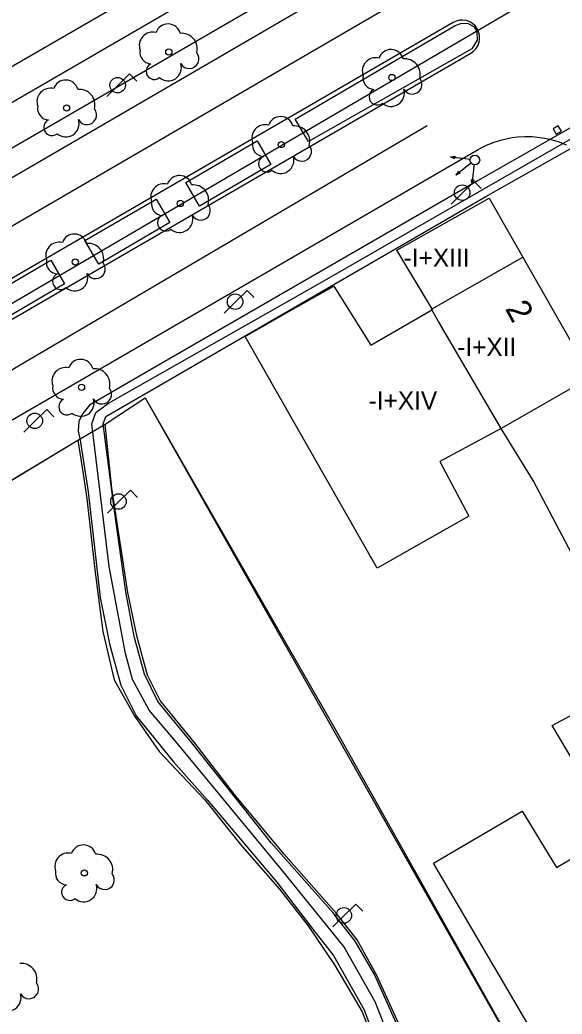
# Model space of a CAD drawing. Extents: x 282771 to 285132, y 4823109 to 4825496.
# Drawn here: x 283485.7 to 283530.2, y 4823537.7 to 4823619.4 of the extents above; entities that cross this region are included whole.
import ezdxf

# ---------------------------------------------------------------- set-up
doc = ezdxf.new("R2010")
doc.units = 0
for name, color, linetype in [('ACERA-BORDILLO', 7, 'Continuous'), ('ACERA-INTERIOR', 7, 'Continuous'), ('APARCAMIENTO', 7, 'Continuous'), ('ARBOL', 7, 'Continuous'), ('BORDILLO', 7, 'Continuous'), ('CALLE-EJE', 7, 'Continuous'), ('CARRIL-BICI-AREA', 7, 'Continuous'), ('CARRIL-BICI-EJE', 7, 'Continuous'), ('EDIFICIO', 7, 'Continuous'), ('FAROLA', 7, 'Continuous'), ('MEDIANERA', 7, 'Continuous'), ('NUM-PORTAL', 7, 'Continuous'), ('PARQUE-JARDIN-AREA', 7, 'Continuous'), ('PASO-PEATONES', 7, 'Continuous'), ('SEMAFORO', 7, 'Continuous'), ('SENAL-VIARIA', 7, 'Continuous'), ('TXT-ALTURA-EDIFICIO', 7, 'Continuous'), ('ZONA-VERDE', 7, 'Continuous')]:
    doc.layers.add(name, color=color, linetype=linetype)

msp = doc.modelspace()

# ---------------------------------------------------------------- linework, layer by layer
at = {"layer": 'ACERA-BORDILLO'}
for points in [[(283440.639, 4823580.325), (283442.766, 4823581.559), (283443.123, 4823584.197), (283443.551, 4823584.826), (283531.38, 4823635.754), (283532.587, 4823633.905), (283540.184, 4823638.45), (283540.235, 4823640.838), (283664.058, 4823712.607), (283665.078, 4823710.943), (283673.217, 4823715.676)], [(283434.684, 4823557.306), (283523.266, 4823608.703), (283523.586, 4823608.87), (283523.905, 4823609.036), (283524.25, 4823609.177), (283524.594, 4823609.319), (283524.961, 4823609.43), (283525.328, 4823609.542), (283526.099, 4823609.696), (283526.495, 4823609.746), (283527.101, 4823609.78), (283527.713, 4823609.773), (283528.328, 4823609.714), (283528.854, 4823609.63), (283529.141, 4823609.564), (283529.542, 4823609.458), (283529.936, 4823609.331), (283530.514, 4823609.106)]]:
    msp.add_lwpolyline(points, dxfattribs=at)
at = {"layer": 'ACERA-INTERIOR'}
msp.add_lwpolyline([(283440.639, 4823580.325), (283437.916, 4823585.279), (283603.149, 4823681.158)], dxfattribs=at)
at = {"layer": 'APARCAMIENTO'}
msp.add_lwpolyline([(283480.64, 4823613.035), (283586.264, 4823674.088)], dxfattribs=at)
at = {"layer": 'ARBOL'}
for centre in [(283497.892, 4823616.728), (283516.196, 4823614.63), (283489.494, 4823612.122), (283507.128, 4823609.122), (283498.832, 4823604.279), (283490.211, 4823599.476), (283490.724, 4823589.178), (283490.955, 4823549.299)]:
    msp.add_circle(centre, 0.255, dxfattribs=at)
for centre, radius, start, end in [((283497.822, 4823617.988), 1.038, 15.64228, 161.38435), ((283496.562, 4823617.258), 1.097, 75.4318, 200.55608), ((283498.952, 4823616.988), 1.272, 345.03273, 95.79925), ((283496.452, 4823616.688), 0.935, 168.59898, 268.13236), ((283516.126, 4823615.89), 1.038, 15.64228, 161.38435), ((283499.562, 4823616.158), 0.797, 208.96246, 38.99103), ((283514.866, 4823615.16), 1.097, 75.4318, 200.55608), ((283517.256, 4823614.89), 1.272, 345.03273, 95.79925), ((283496.692, 4823615.138), 0.672, 113.73672, 309.4725), ((283497.832, 4823615.438), 1.086, 228.95447, 17.92796), ((283489.424, 4823613.382), 1.038, 15.64228, 161.38435), ((283514.756, 4823614.59), 0.935, 168.59898, 268.13236), ((283517.866, 4823614.06), 0.797, 208.96246, 38.99103), ((283488.164, 4823612.652), 1.097, 75.4318, 200.55608), ((283490.554, 4823612.382), 1.272, 345.03273, 95.79925), ((283514.996, 4823613.04), 0.672, 113.73672, 309.4725), ((283516.136, 4823613.34), 1.086, 228.95447, 17.92796), ((283488.054, 4823612.082), 0.935, 168.59898, 268.13236), ((283491.164, 4823611.552), 0.797, 208.96246, 38.99103), ((283488.294, 4823610.532), 0.672, 113.73672, 309.4725), ((283489.434, 4823610.832), 1.086, 228.95447, 17.92796), ((283507.058, 4823610.382), 1.038, 15.64228, 161.38435), ((283505.798, 4823609.652), 1.097, 75.4318, 200.55608), ((283508.188, 4823609.382), 1.272, 345.03273, 95.79925), ((283505.688, 4823609.082), 0.935, 168.59898, 268.13236), ((283508.798, 4823608.552), 0.797, 208.96246, 38.99103), ((283505.928, 4823607.532), 0.672, 113.73672, 309.4725), ((283507.068, 4823607.832), 1.086, 228.95447, 17.92796), ((283498.762, 4823605.539), 1.038, 15.64228, 161.38435), ((283497.502, 4823604.809), 1.097, 75.4318, 200.55608), ((283499.892, 4823604.539), 1.272, 345.03273, 95.79925), ((283497.392, 4823604.239), 0.935, 168.59898, 268.13236), ((283500.502, 4823603.709), 0.797, 208.96246, 38.99103), ((283497.632, 4823602.689), 0.672, 113.73672, 309.4725), ((283498.772, 4823602.989), 1.086, 228.95447, 17.92796), ((283490.141, 4823600.736), 1.038, 15.64228, 161.38435), ((283488.881, 4823600.006), 1.097, 75.4318, 200.55608), ((283491.271, 4823599.736), 1.272, 345.03273, 95.79925), ((283488.771, 4823599.436), 0.935, 168.59898, 268.13236), ((283491.881, 4823598.906), 0.797, 208.96246, 38.99103), ((283489.011, 4823597.886), 0.672, 113.73672, 309.4725), ((283490.151, 4823598.186), 1.086, 228.95447, 17.92796), ((283489.394, 4823589.708), 1.097, 75.4318, 200.55608), ((283490.654, 4823590.438), 1.038, 15.64228, 161.38435), ((283491.784, 4823589.438), 1.272, 345.03273, 95.79925), ((283489.284, 4823589.138), 0.935, 168.59898, 268.13236), ((283492.394, 4823588.608), 0.797, 208.96246, 38.99103), ((283489.524, 4823587.588), 0.672, 113.73672, 309.4725), ((283490.664, 4823587.888), 1.086, 228.95447, 17.92796), ((283490.885, 4823550.559), 1.038, 15.64228, 161.38435), ((283489.625, 4823549.829), 1.097, 75.4318, 200.55608), ((283492.015, 4823549.559), 1.272, 345.03273, 95.79925), ((283489.515, 4823549.259), 0.935, 168.59898, 268.13236), ((283492.625, 4823548.729), 0.797, 208.96246, 38.99103), ((283489.755, 4823547.709), 0.672, 113.73672, 309.4725), ((283490.895, 4823548.009), 1.086, 228.95447, 17.92796), ((283485.795, 4823540.589), 1.272, 345.03273, 95.79925), ((283486.405, 4823539.759), 0.797, 208.96246, 38.99103), ((283484.675, 4823539.039), 1.086, 228.95447, 17.92796)]:
    msp.add_arc(centre, radius, start, end, dxfattribs=at)
at = {"layer": 'BORDILLO'}
msp.add_lwpolyline([(283431.021, 4823563.457), (283522.678, 4823616.639), (283522.894, 4823616.792), (283523.089, 4823616.995), (283523.247, 4823617.242), (283523.353, 4823617.522), (283523.399, 4823617.817), (283523.385, 4823618.11), (283523.317, 4823618.382), (283523.205, 4823618.623), (283523.052, 4823618.839), (283522.849, 4823619.034), (283522.602, 4823619.192), (283522.322, 4823619.298), (283522.027, 4823619.344), (283521.734, 4823619.33), (283521.462, 4823619.262), (283521.221, 4823619.15), (283437.278, 4823570.445)], dxfattribs=at)
at = {"layer": 'CALLE-EJE'}
msp.add_lwpolyline([(283376.815, 4823559.518), (283435.741, 4823567.209), (283529.623, 4823622.259)], dxfattribs=at)
at = {"layer": 'CARRIL-BICI-AREA'}
for points in [[(283673.378, 4823693.305), (283598.792, 4823650.012), (283549.422, 4823621.378), (283539.727, 4823615.599), (283528.95, 4823609.41), (283523.289, 4823606.165), (283495.618, 4823590.185), (283491.383, 4823587.723), (283490.837, 4823587.041), (283490.496, 4823586.404), (283490.45, 4823585.584), (283490.623, 4823584.847), (283491.256, 4823580.61), (283492.245, 4823571.929), (283493.025, 4823568.124), (283493.954, 4823564.714), (283495.214, 4823562.192), (283498.279, 4823558.433), (283501.075, 4823555.268), (283506.756, 4823548.549), (283509.885, 4823544.456), (283511.414, 4823542.501), (283513.913, 4823538.049), (283514.879, 4823535.461)], [(283516.899, 4823536.182), (283514.757, 4823540.952), (283513.182, 4823543.697), (283511.349, 4823546.056), (283506.301, 4823551.779), (283502.828, 4823556.129), (283499.777, 4823559.988), (283496.985, 4823563.367), (283495.898, 4823565.61), (283495.038, 4823568.704), (283494.372, 4823572.371), (283493.39, 4823579.223), (283492.49, 4823586.171), (283492.724, 4823586.791), (283523.907, 4823604.852), (283530.82, 4823608.765), (283539.383, 4823613.612), (283671.382, 4823690.272)]]:
    msp.add_lwpolyline(points, dxfattribs=at)
at = {"layer": 'CARRIL-BICI-EJE'}
msp.add_lwpolyline([(283516.6, 4823534.179), (283514.815, 4823538.721), (283512.252, 4823543.266), (283507.142, 4823549.575), (283498.433, 4823560.116), (283496.278, 4823562.675), (283494.903, 4823565.193), (283494.344, 4823567.314), (283492.984, 4823574.473), (283491.557, 4823586.179), (283491.886, 4823587.122), (283492.924, 4823587.881), (283510.08, 4823597.633), (283706.223, 4823710.47)], dxfattribs=at)
at = {"layer": 'EDIFICIO'}
for points in [[(283516.614, 4823600.438), (283524.174, 4823604.728), (283549.164, 4823560.889), (283541.794, 4823556.539), (283547.484, 4823546.689), (283554.834, 4823550.949), (283566.044, 4823531.029)], [(283530.654, 4823531.229), (283519.614, 4823550.099), (283526.894, 4823554.369), (283529.704, 4823549.739), (283534.584, 4823552.609), (283529.364, 4823561.399), (283536.414, 4823565.219), (283532.594, 4823572.429), (283527.794, 4823581.519), (283525.154, 4823585.789), (283520.134, 4823583.079), (283522.504, 4823578.599), (283514.994, 4823574.339), (283504.155, 4823593.358), (283507.695, 4823595.378), (283511.434, 4823597.498), (283514.464, 4823592.648), (283519.534, 4823595.568), (283516.614, 4823600.438)]]:
    msp.add_lwpolyline(points, dxfattribs=at)
at = {"layer": 'FAROLA'}
for p, q in [((283494.667, 4823614.928), (283493.727, 4823613.998)), ((283494.667, 4823614.928), (283493.727, 4823613.998)), ((283495.257, 4823614.338), (283494.667, 4823614.928)), ((283495.257, 4823614.338), (283494.667, 4823614.928)), ((283493.727, 4823613.998), (283492.797, 4823613.058)), ((283493.727, 4823613.998), (283492.797, 4823613.058)), ((283522.943, 4823606.098), (283522.003, 4823605.168)), ((283523.533, 4823605.508), (283522.943, 4823606.098)), ((283522.003, 4823605.168), (283521.073, 4823604.228)), ((283504.311, 4823597.143), (283503.371, 4823596.213)), ((283504.901, 4823596.553), (283504.311, 4823597.143)), ((283503.371, 4823596.213), (283502.441, 4823595.273)), ((283487.863, 4823587.36), (283486.923, 4823586.43)), ((283488.453, 4823586.77), (283487.863, 4823587.36)), ((283486.923, 4823586.43), (283485.993, 4823585.49)), ((283494.736, 4823580.728), (283493.796, 4823579.798)), ((283495.326, 4823580.138), (283494.736, 4823580.728)), ((283493.796, 4823579.798), (283492.866, 4823578.858)), ((283513.232, 4823546.737), (283512.292, 4823545.807)), ((283513.822, 4823546.147), (283513.232, 4823546.737)), ((283512.292, 4823545.807), (283511.362, 4823544.867))]:
    msp.add_line(p, q, dxfattribs=at)
for centre in [(283493.687, 4823613.998), (283493.687, 4823613.998), (283521.963, 4823605.168), (283503.331, 4823596.213), (283486.883, 4823586.43), (283493.756, 4823579.798), (283512.252, 4823545.807)]:
    msp.add_circle(centre, 0.637, dxfattribs=at)
at = {"layer": 'MEDIANERA'}
for points in [[(283525.154, 4823585.789), (283520.024, 4823594.588), (283519.444, 4823595.608), (283526.954, 4823599.868)], [(283532.524, 4823590.019), (283525.154, 4823585.789)]]:
    msp.add_lwpolyline(points, dxfattribs=at)
at = {"layer": 'PARQUE-JARDIN-AREA'}
msp.add_lwpolyline([(283423.997, 4823533.299), (283425.716, 4823538.104), (283427.329, 4823542.15), (283429.243, 4823545.399), (283431.413, 4823548.59), (283433.696, 4823551.102), (283436.346, 4823553.542), (283439.322, 4823555.986), (283478.922, 4823578.857), (283483.378, 4823580.6), (283490.434, 4823584.836), (283492.656, 4823586.161), (283495.951, 4823588.308), (283551.23, 4823490.648)], dxfattribs=at)
at = {"layer": 'PASO-PEATONES'}
for p, q in [((283529.855, 4823610.65), (283529.423, 4823610.4)), ((283529.423, 4823610.4), (283529.673, 4823609.967)), ((283530.106, 4823610.217), (283529.855, 4823610.65)), ((283529.673, 4823609.967), (283530.106, 4823610.217))]:
    msp.add_line(p, q, dxfattribs=at)
at = {"layer": 'SEMAFORO'}
for p, q in [((283521.409, 4823608.133), (283521.02, 4823608.078)), ((283522.212, 4823607.939), (283521.02, 4823608.078)), ((283521.386, 4823607.935), (283521.02, 4823608.078)), ((283522.609, 4823607.893), (283522.212, 4823607.939)), ((283522.385, 4823607.355), (283521.443, 4823606.609)), ((283522.696, 4823607.601), (283522.385, 4823607.355)), ((283522.776, 4823605.86), (283522.914, 4823607.052)), ((283522.914, 4823607.052), (283522.96, 4823607.45)), ((283521.672, 4823606.935), (283521.443, 4823606.609)), ((283521.813, 4823606.758), (283521.443, 4823606.609)), ((283522.776, 4823605.86), (283522.72, 4823606.249)), ((283522.919, 4823606.226), (283522.776, 4823605.86))]:
    msp.add_line(p, q, dxfattribs=at)
msp.add_circle((283523.006, 4823607.847), 0.4, dxfattribs=at)
at = {"layer": 'SENAL-VIARIA'}
for points in [[(283533.24, 4823630.509), (283438.639, 4823575.412), (283432.875, 4823572.606), (283430.725, 4823572.053), (283429.812, 4823571.864), (283428.877, 4823571.717), (283427.925, 4823571.615), (283426.957, 4823571.56), (283425.977, 4823571.553), (283424.99, 4823571.597), (283423.997, 4823571.691), (283423.005, 4823571.838), (283422.015, 4823572.037), (283421.034, 4823572.288), (283420.064, 4823572.591), (283419.588, 4823572.768)], [(283521.657, 4823627.735), (283443.955, 4823582.523)], [(283519.081, 4823610.663), (283478.697, 4823586.895), (283433.012, 4823560.709), (283430.33, 4823559.012), (283428.197, 4823557.429), (283424.511, 4823553.406)]]:
    msp.add_lwpolyline(points, dxfattribs=at)
at = {"layer": 'ZONA-VERDE'}
for p, q in [((283508.25, 4823611.213), (283521.379, 4823618.913)), ((283521.379, 4823618.913), (283521.848, 4823619.071)), ((283521.848, 4823619.071), (283522.411, 4823619.079)), ((283522.411, 4823619.079), (283522.959, 4823618.786)), ((283522.959, 4823618.786), (283523.165, 4823618.42)), ((283523.205, 4823617.706), (283522.768, 4823616.992)), ((283523.165, 4823618.42), (283523.205, 4823617.706)), ((283522.768, 4823616.992), (283509.366, 4823609.369)), ((283509.366, 4823609.369), (283508.25, 4823611.213)), ((283499.29, 4823606.007), (283505.133, 4823609.424)), ((283505.133, 4823609.424), (283506.263, 4823607.492)), ((283506.263, 4823607.492), (283500.42, 4823604.074)), ((283500.42, 4823604.074), (283499.29, 4823606.007)), ((283491.008, 4823601.232), (283496.851, 4823604.649)), ((283496.851, 4823604.649), (283497.982, 4823602.716)), ((283497.982, 4823602.716), (283492.139, 4823599.299)), ((283492.139, 4823599.299), (283491.008, 4823601.232)), ((283482.356, 4823596.204), (283488.2, 4823599.622)), ((283488.2, 4823599.622), (283489.33, 4823597.689)), ((283489.33, 4823597.689), (283483.487, 4823594.271)), ((283492.656, 4823586.161), (283495.951, 4823588.308)), ((283495.951, 4823588.308), (283511.72, 4823560.788)), ((283493.22, 4823580.888), (283492.656, 4823586.161)), ((283483.378, 4823580.6), (283490.434, 4823584.836)), ((283490.434, 4823584.836), (283490.774, 4823582.583)), ((283490.774, 4823582.583), (283491.15, 4823580.041)), ((283494.537, 4823572.321), (283493.22, 4823580.888)), ((283491.15, 4823580.041), (283491.809, 4823574.204)), ((283491.809, 4823574.204), (283492.467, 4823569.12)), ((283495.29, 4823568.649), (283494.537, 4823572.321)), ((283492.467, 4823569.12), (283493.408, 4823565.166)), ((283496.137, 4823565.542), (283495.29, 4823568.649)), ((283497.172, 4823563.471), (283496.137, 4823565.542)), ((283493.408, 4823565.166), (283495.102, 4823562.153)), ((283500.089, 4823559.893), (283497.172, 4823563.471)), ((283495.102, 4823562.153), (283497.094, 4823559.259)), ((283511.72, 4823560.788), (283528.97, 4823530.048)), ((283503.287, 4823555.751), (283500.089, 4823559.893)), ((283497.094, 4823559.259), (283500.857, 4823555.305)), ((283507.333, 4823550.855), (283503.287, 4823555.751)), ((283500.857, 4823555.305), (283503.774, 4823551.633)), ((283503.774, 4823551.633), (283506.973, 4823547.961)), ((283511.661, 4823545.96), (283507.333, 4823550.855)), ((283506.973, 4823547.961), (283509.325, 4823544.949)), ((283513.355, 4823543.794), (283511.661, 4823545.96)), ((283509.325, 4823544.949), (283511.489, 4823541.747)), ((283514.954, 4823540.876), (283513.355, 4823543.794)), ((283511.489, 4823541.747), (283513.747, 4823537.887)), ((283517.024, 4823536.356), (283514.954, 4823540.876)), ((283513.747, 4823537.887), (283515.253, 4823534.122))]:
    msp.add_line(p, q, dxfattribs=at)

# ---------------------------------------------------------------- texts
at = {"layer": 'NUM-PORTAL'}
msp.add_text('2', height=2, rotation=298.45004, dxfattribs=at).set_placement((283525.452, 4823595.653))
at = {"layer": 'TXT-ALTURA-EDIFICIO'}
for s, p in [('-I+XIII', (283517.166, 4823599.078)), ('-I+XII', (283521.556, 4823591.748)), ('-I+XIV', (283514.287, 4823587.352))]:
    msp.add_text(s, height=1.5, rotation=0.00004, dxfattribs=at).set_placement(p)

doc.saveas('drawing.dxf')
